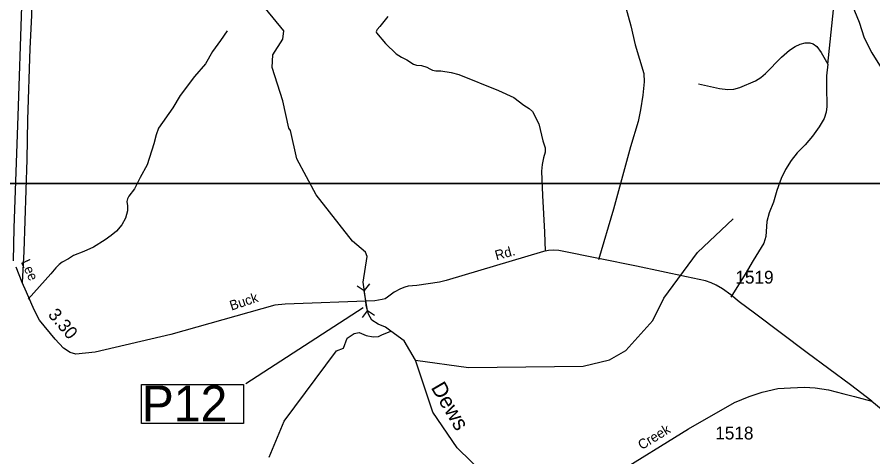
# Model space of a CAD drawing. Extents: x 2104537 to 2336408, y 34176 to 229611.
# Drawn here: x 2291229 to 2299560, y 136477 to 140760 of the extents above; entities that cross this region are included whole.
import ezdxf

# ---------------------------------------------------------------- set-up
doc = ezdxf.new("R2010")
doc.units = 0
for name, color, linetype in [('Exist Hydrographic Creek Single Shore', 7, 'Continuous'), ('Exist Hydrographic Misc Water Feature', 7, 'Continuous'), ('Exist Railroad Mainline', 7, 'Continuous'), ('Exist Road Non-System Type 51', 7, 'Continuous'), ('Exist Road Secondary Mileage Hundredths English Label', 7, 'Continuous'), ('Exist Road Secondary Structure Pipe CELL', 7, 'Continuous'), ('Exist Road Secondary Structure Pipe Number Label', 7, 'Continuous'), ('Exist Road Secondary Type 51 Attributed', 7, 'Continuous'), ('Exist Road Secondary Type 51 Label', 7, 'Continuous'), ('Exist Road Secondary Type 51 Number Label', 7, 'Continuous'), ('Map Preparation Inset Cut Line', 7, 'Continuous'), ('Old_Level_32', 7, 'Continuous')]:
    doc.layers.add(name, color=color, linetype=linetype)

msp = doc.modelspace()

# ---------------------------------------------------------------- linework, layer by layer
at = {"layer": 'Exist Hydrographic Creek Single Shore'}
for points in [[(2294625.4, 137993), (2294597.6, 138179.1), (2294636.6, 138427.7), (2294619.5, 138470.6), (2294493.6, 138578), (2294139.5, 139030.9), (2293952.5, 139379), (2293891.6, 139655.6), (2293874.6, 139679), (2293814.5, 139945.8), (2293711.6, 140269.2), (2293718.6, 140393.7), (2293816.6, 140546), (2293824.6, 140627.8), (2293647.6, 140844.5)], [(2294868.7, 137702.8), (2294816.8, 137740.8), (2294744.3, 137770.2), (2294683.8, 137808.2), (2294649.3, 137868.7), (2294626.8, 137951.7), (2294625.4, 137993)], [(2295106.5, 137418.2), (2294996.5, 137606), (2294868.7, 137702.8)], [(2296202.6, 135957.1), (2295926.6, 136162.5), (2295514.6, 136564.1), (2295277.6, 136913), (2295106.5, 137418.2)]]:
    msp.add_lwpolyline(points, dxfattribs=at)
at = {"layer": 'Exist Hydrographic Misc Water Feature'}
for points in [[(2297524.9, 138024.5), (2297851.6, 138467.2), (2298198.5, 138795.1)], [(2295106.5, 137418.2), (2295623.7, 137349.2), (2296739.6, 137360.4), (2296997.5, 137421), (2297154.6, 137513.1), (2297418.5, 137806.4), (2297524.9, 138024.5)], [(2293682.7, 136474.8), (2293829.5, 136826.2), (2294340, 137510.9), (2294405.5, 137536.7), (2294442, 137633.6), (2294511.1, 137680.3), (2294559.4, 137687.2), (2294628.5, 137659.6), (2294695.9, 137647.5), (2294746, 137650.9), (2294778.8, 137664.8), (2294868.7, 137702.8)]]:
    msp.add_lwpolyline(points, dxfattribs=at)
at = {"layer": 'Exist Railroad Mainline'}
msp.add_lwpolyline([(2291193.9, 138388.1), (2291202.3, 138705.2), (2291240.5, 139799.3), (2291274.9, 140863.7), (2291308.5, 141821.8), (2291353.9, 143110.4), (2291357.8, 143220.1), (2291399.9, 144364.6), (2291431.1, 145314.6), (2291468.1, 146312.9), (2291492.4, 146973.1), (2291501.7, 147283.2), (2291517.1, 147589.2), (2291540.6, 148093.5)], dxfattribs=at)
at = {"layer": 'Exist Road Non-System Type 51'}
for points in [[(2291403.4, 141982.6), (2291395.4, 141838.5), (2291396.1, 141638.4), (2291373.7, 141088.1), (2291367.9, 140774.3), (2291352.2, 140454.2), (2291331.9, 139759.9), (2291325.1, 139373.6), (2291295.3, 138477.4), (2291277.3, 138174.7)], [(2297050.7, 141364.8), (2297053.7, 141280.7), (2297064.8, 141209), (2297107.1, 141055.4), (2297151.9, 140862.3), (2297204.3, 140675), (2297244.7, 140491.5), (2297330.8, 140210.7), (2297333.8, 140128.7), (2297321.5, 140000.6), (2297299.1, 139858.7), (2297275.2, 139742.1), (2297200.6, 139496.9), (2297034.7, 138888.7), (2296889.3, 138394.9)], [(2299119.8, 140300.8), (2299176.6, 140831.7), (2299193.9, 140877.9), (2299209.5, 140903.9), (2299223.3, 140920.3), (2299237.6, 140932.2), (2299249.5, 140937.5), (2299266.9, 140938.8), (2299289.1, 140933.2), (2299311.2, 140923.5), (2299331.6, 140909.4), (2299357.9, 140876.1), (2299426.2, 140711.1), (2299474.1, 140559.9), (2299548.3, 140410.9), (2299656.9, 140240.2)], [(2294838.6, 140764.6), (2294761.9, 140667.7), (2294734.2, 140639.4), (2294726.4, 140627.1), (2294725.6, 140618.2), (2294728.9, 140606.4), (2294814.2, 140502.7), (2294919.5, 140402), (2294972, 140368.8), (2295024.3, 140345.1), (2295087.1, 140302.3), (2295118.1, 140290.9), (2295167.2, 140287.3), (2295219.4, 140271.8), (2295245.7, 140256.6), (2295273.6, 140244.6), (2295305.9, 140235.4), (2295353.8, 140235.8), (2295456.2, 140221), (2295528.3, 140202.2), (2295916.6, 140045.5), (2296063.9, 139977.4), (2296162.8, 139902.7), (2296213.3, 139869.5), (2296247.5, 139840), (2296307.2, 139720.8), (2296347.6, 139555.3), (2296368.3, 139487.7), (2296368.8, 139443.7), (2296353.6, 139389.6), (2296340.5, 139325.2), (2296333.7, 139261.4), (2296342.9, 139021.5), (2296363.6, 138665.8), (2296370.1, 138479.7)], [(2293274.4, 140627.9), (2293209.8, 140531.1), (2293133, 140426), (2293064.8, 140305.3), (2292956.4, 140181.8), (2292817.1, 139995.8), (2292746.5, 139876.8), (2292605.3, 139679.2), (2292582.1, 139614.7), (2292561.3, 139526.2), (2292496, 139321.5), (2292427.7, 139198.5), (2292373.4, 139088), (2292315.9, 139015.3), (2292303.7, 138991.6), (2292297.3, 138965.8), (2292304.3, 138921.7), (2292304, 138873.2), (2292283.3, 138802.7), (2292248.2, 138736.2), (2292196.9, 138675.5), (2292145.5, 138632.9), (2292088, 138592), (2291973.1, 138520.4), (2291879.5, 138477.3), (2291778, 138437.9), (2291730.5, 138405.4), (2291668.9, 138374.4), (2291637.3, 138350.1), (2291605.5, 138317.6), (2291558.4, 138259.1), (2291335.5, 138013.5)], [(2297862.2, 140111.9), (2298067, 140064.6), (2298147.2, 140055.9), (2298205.9, 140058.7), (2298265, 140075.2), (2298415.8, 140139.2), (2298468.9, 140172), (2298515.5, 140211.1), (2298668.8, 140368.9), (2298746.6, 140437.5), (2298803.3, 140472.5), (2298851, 140495.2), (2298899.2, 140510.4), (2298946.1, 140511.1), (2298977.1, 140501), (2299013.6, 140473.4), (2299056.1, 140416.1), (2299119.8, 140300.8)], [(2299119.8, 140300.8), (2299109.4, 140188.8), (2299109.1, 140084.5), (2299113.2, 139889.9), (2299106.2, 139835.9), (2299085, 139772.4), (2299036.2, 139690), (2298973.4, 139601), (2298900.6, 139516.2), (2298823.7, 139439), (2298764.5, 139364.3), (2298709.7, 139277.5), (2298667, 139189.1), (2298624.4, 139072.5), (2298592, 138958), (2298551.6, 138853.5), (2298526.7, 138769.3), (2298516.7, 138622.9), (2298497.7, 138560), (2298393.8, 138391.1), (2298315.8, 138257.5), (2298177, 138033)]]:
    msp.add_lwpolyline(points, dxfattribs=at)
at = {"layer": 'Exist Road Secondary Structure Pipe CELL'}
for p, q in [((2294539, 138143), (2294608, 138096.4)), ((2294658.3, 138162.8), (2294608, 138096.4)), ((2294640.4, 137900.7), (2294608, 138096.4)), ((2294590.1, 137834.3), (2294640.4, 137900.7)), ((2294709.4, 137854.1), (2294640.4, 137900.7))]:
    msp.add_line(p, q, dxfattribs=at)
at = {"layer": 'Exist Road Secondary Structure Pipe Number Label'}
msp.add_line((2294596.9, 137929.6), (2293457.2, 137189.4), dxfattribs=at)
msp.add_lwpolyline([(2292439.3, 137182.7), (2293434.7, 137182.7), (2293434.7, 136802.9), (2292439.3, 136802.9)], close=True, dxfattribs=at)
at = {"layer": 'Exist Road Secondary Type 51 Attributed'}
for points in [[(2299548.2, 137020.7), (2299343.2, 137179.3), (2298920.6, 137492.2), (2298407.3, 137877.7), (2298259.6, 137988), (2298176.7, 138056.7), (2298096.5, 138113), (2298034.9, 138150.6), (2297986.8, 138171.7), (2297929.7, 138191.2), (2297745.6, 138230.6), (2297257.2, 138334.3), (2296905.5, 138405), (2296501.2, 138486.2), (2296447.1, 138490.7), (2296402.1, 138486.2), (2296354, 138478.7), (2295405.7, 138194.5), (2295340.4, 138178.5), (2295120.2, 138147.9), (2295037.5, 138140.4), (2295002.9, 138129.9), (2294960.9, 138114.8), (2294899.2, 138081.8), (2294836.1, 138033.6), (2294810.6, 138017.1), (2294782.2, 138009)], [(2294782.2, 138009), (2294712.3, 137997.5), (2293837.6, 137966.2), (2293737.6, 137953.7), (2292725.5, 137670.1), (2291990.8, 137498.7), (2291801.1, 137477.1), (2291747, 137494.9), (2291682.5, 137536.1), (2291599.9, 137623.7), (2291447.5, 137809.1), (2291393.9, 137908.6), (2291321.8, 138081.5), (2291277.3, 138174.7), (2291221.2, 138324)], [(2297041.8, 136304), (2297764.6, 136750.1), (2298212.9, 137006.9), (2298354.4, 137066.1), (2298482.2, 137109.2), (2298633.7, 137142.1), (2298757.8, 137151.1), (2298893.1, 137156.1), (2298997, 137150.8), (2299128.1, 137129.9), (2299275.6, 137092.6), (2299381.3, 137065.1), (2299453.1, 137046.1), (2299548.2, 137020.7)], [(2299548.2, 137020.7), (2300025.6, 136628.8), (2300230.2, 136471.2)]]:
    msp.add_lwpolyline(points, dxfattribs=at)
at = {"layer": 'Map Preparation Inset Cut Line'}
for points in [[(2308594.2, 165448.9), (2259992.9, 165448.9), (2259992.9, 139140.9), (2308594.2, 139140.9)], [(2259069.2, 139140.9), (2259069.2, 100213), (2262949.2, 100213), (2262949.2, 95146.7), (2307382.8, 95146.7), (2307382.8, 139140.9)]]:
    msp.add_lwpolyline(points, close=True, dxfattribs=at)

# ---------------------------------------------------------------- texts
at = {"layer": 'Exist Road Secondary Mileage Hundredths English Label'}
msp.add_text('3.30', height=125, rotation=310.50109, dxfattribs=at).set_placement((2291523.9, 137858.6))
at = {"layer": 'Exist Road Secondary Structure Pipe Number Label'}
msp.add_text('P12', height=350, dxfattribs=at).set_placement((2292442.6, 136822.6))
at = {"layer": 'Exist Road Secondary Type 51 Label'}
for s, rotation, p in [('Rd.', 15.24452, (2295895.5, 138391.7)), ('Lee', 294.59088, (2291263.8, 138375.6)), ('Buck', 18.27846, (2293316.4, 137901.7)), ('Creek', 31.39759, (2297309.5, 136543.2))]:
    msp.add_text(s, height=95, rotation=rotation, dxfattribs=at).set_placement(p)
at = {"layer": 'Exist Road Secondary Type 51 Number Label'}
for s, p in [('1519', (2298221.5, 138164.7)), ('1518', (2298025.5, 136646.9))]:
    msp.add_text(s, height=125, dxfattribs=at).set_placement(p)
at = {"layer": 'Old_Level_32'}
msp.add_text('Dews', height=150, rotation=300.22623, dxfattribs=at).set_placement((2295253.9, 137152.9))

doc.saveas('drawing.dxf')
